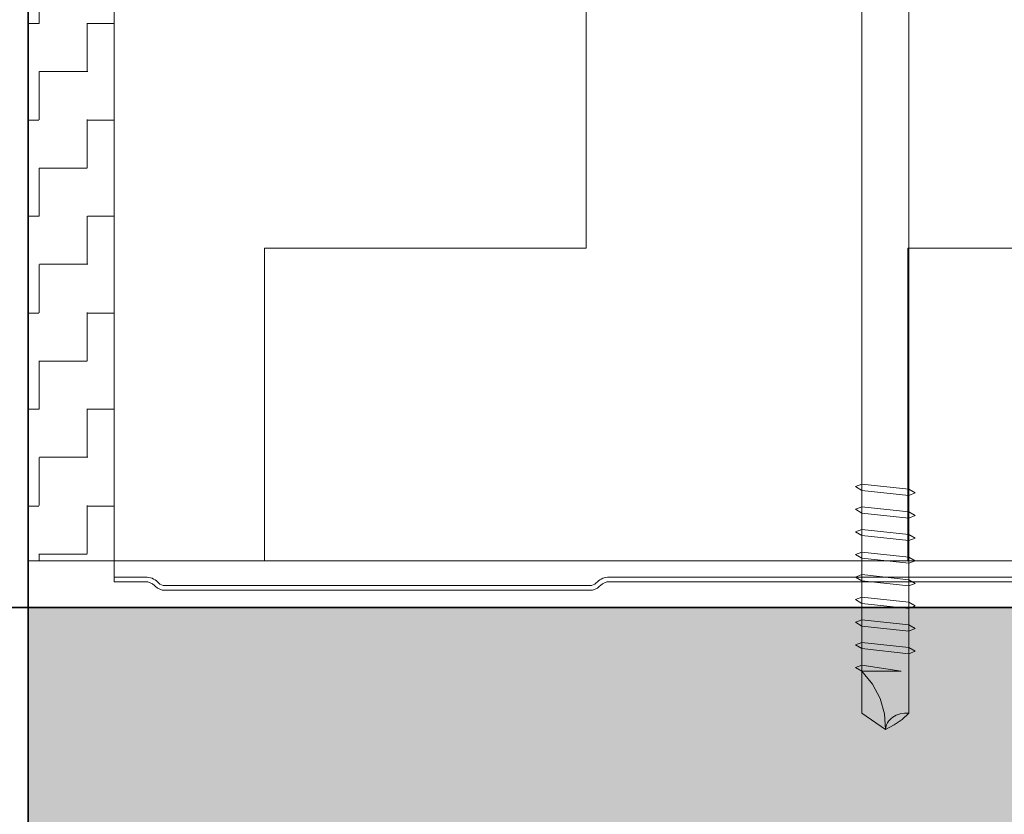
# Model space of a CAD drawing. Header units: metres. Extents: x 1314 to 1415, y -87 to -52.
# Tile 499 of 656: x 1400.7465 to 1400.8613, y -70.9785 to -70.8858. Entities that reach past the tile are written whole.
import ezdxf

# ---------------------------------------------------------------- set-up
doc = ezdxf.new("R2010")
doc.units = ezdxf.units.M
doc.header["$PDMODE"] = 65
doc.linetypes.add('AUSGEZOGEN', pattern=[0])
doc.linetypes.add('STRICHPUNKT2_S5', pattern=[0.49999999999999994, 0.35, -0.05, 0.05, -0.05])
doc.layers.add('XR$9$_42143', color=7, linetype='Continuous')
doc.layers.add('XR$9$_42154', color=7, linetype='Continuous')
for name, color, linetype, lineweight in [('XR$9$Achsen', 4, 'AUSGEZOGEN', 13), ('XR$9$Maßlinie 1_50', 7, 'AUSGEZOGEN', 25), ('XR$9$Muster', 4, 'AUSGEZOGEN', 13), ('XR$9$Möblierung', 4, 'AUSGEZOGEN', 13), ('XR$9$Wand Mauerwerk nt', 7, 'AUSGEZOGEN', 25), ('XR$9$Wand Mauerwerk tr_1', 42, 'AUSGEZOGEN', 18)]:
    doc.layers.add(name, color=color, linetype=linetype, lineweight=lineweight)
doc.styles.add('ARIAL', font='arial.ttf')
doc.dimstyles.new('DIMSTYLE_28', dxfattribs={"dimtxt": 0.04, "dimasz": 0.03, "dimexe": 0, "dimexo": 1e-06, "dimgap": 0.02, "dimtad": 2, "dimdec": 1, "dimlfac": 100, "dimrnd": 0.5, "dimzin": 4, "dimdsep": 46, "dimtxsty": 'ARIAL', "dimblk1": 'ALL_ML_KREIS', "dimblk2": 'ALL_ML_KREIS', "dimsah": 1, "dimcen": 0, "dimse1": 1, "dimse2": 1, "dimclrd": 7, "dimclre": 7, "dimclrt": 7, "dimadec": 0, "dimazin": 0, "dimtfac": 1, "dimtdec": 0, "dimtix": 1, "dimtmove": 2, "dimatfit": 3, "dimfxl": 0, "dimtzin": 0, "dimlwd": 0, "dimlwe": 25, "dimarcsym": 0})

# ---------------------------------------------------------------- blocks, each defined once
blk = doc.blocks.new('COMPLEXOBJECT_78')
at = {"linetype": 'AUSGEZOGEN', "lineweight": 35, "transparency": 33554687}
h = blk.add_hatch(color=7, dxfattribs=at)
h.set_gradient(color2=(0, 0, 0), one_color=1)
h.paths.add_polyline_path([(1400.838627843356, -70.80241521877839), (1400.838627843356, -70.80432811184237), (1400.856228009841, -70.80241521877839)], flags=0)
h = blk.add_hatch(color=7, dxfattribs=at)
h.set_gradient(color2=(0, 0, 0), one_color=1)
h.paths.add_polyline_path([(1400.838627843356, -70.80432811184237), (1400.856228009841, -70.80432811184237), (1400.856228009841, -70.80241521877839)], flags=0)
at = {"color": 7, "linetype": 'AUSGEZOGEN', "lineweight": 13, "transparency": 33554687}
for p, q in [((1400.841927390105, -70.79715024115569), (1400.841927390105, -70.80145748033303)), ((1400.847430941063, -70.79715024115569), (1400.841927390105, -70.79715024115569)), ((1400.844404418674, -70.79715024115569), (1400.844404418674, -70.80145748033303)), ((1400.852927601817, -70.79715024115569), (1400.847430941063, -70.79715024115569)), ((1400.85045401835, -70.79715024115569), (1400.85045401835, -70.80145748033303)), ((1400.852927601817, -70.80145748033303), (1400.852927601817, -70.79715024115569)), ((1400.838629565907, -70.80241349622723), (1400.841927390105, -70.80145748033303)), ((1400.841927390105, -70.80145748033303), (1400.852927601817, -70.80145748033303)), ((1400.856229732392, -70.80241349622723), (1400.852927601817, -70.80145748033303)), ((1400.838629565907, -70.80432897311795), (1400.838629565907, -70.80241349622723)), ((1400.838629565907, -70.80241349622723), (1400.856229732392, -70.80241349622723)), ((1400.856229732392, -70.80241349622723), (1400.856229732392, -70.80432897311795)), ((1400.856229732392, -70.80432897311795), (1400.838629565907, -70.80432897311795)), ((1400.844679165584, -70.80432897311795), (1400.844679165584, -70.80546844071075)), ((1400.85017927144, -70.80606142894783), (1400.85017927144, -70.80432897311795)), ((1400.844679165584, -70.80546844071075), (1400.843963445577, -70.80575438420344)), ((1400.85017927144, -70.80606142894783), (1400.844679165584, -70.80546844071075)), ((1400.843963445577, -70.80575438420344), (1400.844679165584, -70.80619535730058)), ((1400.844679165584, -70.80619191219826), (1400.844679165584, -70.80810394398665)), ((1400.844679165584, -70.80619535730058), (1400.85017927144, -70.80677757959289)), ((1400.850894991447, -70.80649163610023), (1400.85017927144, -70.80606142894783)), ((1400.85017927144, -70.80677757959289), (1400.850894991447, -70.80649163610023)), ((1400.85017927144, -70.8086930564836), (1400.85017927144, -70.80677757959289)), ((1400.844679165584, -70.80810394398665), (1400.843963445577, -70.80838945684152)), ((1400.843963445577, -70.80838945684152), (1400.844679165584, -70.80883042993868)), ((1400.85017927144, -70.80869650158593), (1400.844679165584, -70.80810394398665)), ((1400.844679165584, -70.80882698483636), (1400.844679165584, -70.81074246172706)), ((1400.844679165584, -70.80883042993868), (1400.85017927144, -70.80941609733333)), ((1400.850894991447, -70.80912670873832), (1400.85017927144, -70.80869650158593)), ((1400.85017927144, -70.80941609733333), (1400.850894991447, -70.80912670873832)), ((1400.85017927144, -70.81132812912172), (1400.85017927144, -70.80941609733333)), ((1400.844679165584, -70.81074246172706), (1400.843963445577, -70.81102840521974)), ((1400.843963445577, -70.81102840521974), (1400.844679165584, -70.81146937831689)), ((1400.85017927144, -70.81133544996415), (1400.844679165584, -70.81074246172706)), ((1400.844679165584, -70.81146593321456), (1400.844679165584, -70.81337796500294)), ((1400.844679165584, -70.81146937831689), (1400.85017927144, -70.81205160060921)), ((1400.850894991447, -70.81176565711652), (1400.85017927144, -70.81133544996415)), ((1400.85017927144, -70.81205160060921), (1400.850894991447, -70.81176565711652)), ((1400.85017927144, -70.81396707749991), (1400.85017927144, -70.81205160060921)), ((1400.844679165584, -70.81337796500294), (1400.843963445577, -70.81366347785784)), ((1400.85017927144, -70.81397052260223), (1400.844679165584, -70.81337796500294)), ((1400.843963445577, -70.81366347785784), (1400.844679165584, -70.81410445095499)), ((1400.844679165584, -70.81410100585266), (1400.844679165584, -70.81601648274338)), ((1400.844679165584, -70.81410445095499), (1400.85017927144, -70.81469011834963)), ((1400.850894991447, -70.81440116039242), (1400.85017927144, -70.81397052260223)), ((1400.85017927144, -70.81469011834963), (1400.850894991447, -70.81440116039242)), ((1400.85017927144, -70.96668501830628), (1400.85017927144, -70.81469011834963)), ((1400.844679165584, -70.81601648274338), (1400.843963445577, -70.81629898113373)), ((1400.843963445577, -70.81629898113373), (1400.844679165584, -70.81673995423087)), ((1400.849255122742, -70.81673995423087), (1400.844679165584, -70.81601648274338)), ((1400.844679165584, -70.81673995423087), (1400.844679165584, -70.96668501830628)), ((1400.844679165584, -70.81673995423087), (1400.849255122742, -70.81673995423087)), ((1400.844679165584, -70.93999021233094), (1400.843963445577, -70.94027572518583)), ((1400.843963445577, -70.94027572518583), (1400.844679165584, -70.94071669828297)), ((1400.85017927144, -70.94058276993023), (1400.844679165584, -70.93999021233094)), ((1400.844679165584, -70.94071325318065), (1400.844679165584, -70.94262528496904)), ((1400.844679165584, -70.94071669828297), (1400.85017927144, -70.9413023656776)), ((1400.850894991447, -70.94101297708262), (1400.85017927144, -70.94058276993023)), ((1400.85017927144, -70.9413023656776), (1400.850894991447, -70.94101297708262)), ((1400.85017927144, -70.94321439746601), (1400.85017927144, -70.9413023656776)), ((1400.844679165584, -70.94262528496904), (1400.843963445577, -70.94291467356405)), ((1400.843963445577, -70.94291467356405), (1400.844679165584, -70.94335564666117)), ((1400.85017927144, -70.94322171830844), (1400.844679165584, -70.94262528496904)), ((1400.844679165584, -70.94334875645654), (1400.844679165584, -70.94526423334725)), ((1400.844679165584, -70.94335564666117), (1400.85017927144, -70.94393786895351)), ((1400.850894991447, -70.94365192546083), (1400.85017927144, -70.94322171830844)), ((1400.85017927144, -70.94393786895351), (1400.850894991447, -70.94365192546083)), ((1400.85017927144, -70.94585334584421), (1400.85017927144, -70.94393786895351)), ((1400.844679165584, -70.94526423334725), (1400.843963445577, -70.94554974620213)), ((1400.843963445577, -70.94554974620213), (1400.844679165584, -70.94599071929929)), ((1400.85017927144, -70.94585679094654), (1400.844679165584, -70.94526423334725)), ((1400.844679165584, -70.94598727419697), (1400.844679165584, -70.94790275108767)), ((1400.844679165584, -70.94599071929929), (1400.85017927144, -70.9465729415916)), ((1400.850894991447, -70.94628699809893), (1400.85017927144, -70.94585679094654)), ((1400.85017927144, -70.9465729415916), (1400.850894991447, -70.94628699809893)), ((1400.85017927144, -70.94848841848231), (1400.85017927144, -70.9465729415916)), ((1400.844679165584, -70.94790275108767), (1400.843963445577, -70.94818869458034)), ((1400.85017927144, -70.94849573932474), (1400.844679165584, -70.94790275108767)), ((1400.843963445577, -70.94818869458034), (1400.844679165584, -70.9486296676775)), ((1400.844679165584, -70.9486296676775), (1400.85017927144, -70.94921188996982)), ((1400.850894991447, -70.94892594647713), (1400.85017927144, -70.94849573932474)), ((1400.85017927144, -70.94921188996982), (1400.850894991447, -70.94892594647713)), ((1400.844679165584, -70.95053825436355), (1400.843963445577, -70.95082376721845)), ((1400.843963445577, -70.95082376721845), (1400.844679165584, -70.9512647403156)), ((1400.85017927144, -70.95113081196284), (1400.844679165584, -70.95053825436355)), ((1400.844679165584, -70.95125785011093), (1400.844679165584, -70.95317332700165)), ((1400.844679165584, -70.9512647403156), (1400.85017927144, -70.9518469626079)), ((1400.850894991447, -70.95156101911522), (1400.85017927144, -70.95113081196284)), ((1400.85017927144, -70.9518469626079), (1400.850894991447, -70.95156101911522)), ((1400.85017927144, -70.95376243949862), (1400.85017927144, -70.9518469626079)), ((1400.844679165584, -70.95317332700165), (1400.843963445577, -70.95345927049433)), ((1400.843963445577, -70.95345927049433), (1400.844679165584, -70.95390024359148)), ((1400.85017927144, -70.95376588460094), (1400.844679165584, -70.95317332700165)), ((1400.844679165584, -70.95389679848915), (1400.844679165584, -70.95581227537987)), ((1400.844679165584, -70.95390024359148), (1400.85017927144, -70.95448591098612)), ((1400.850894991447, -70.95419652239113), (1400.85017927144, -70.95376588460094)), ((1400.85017927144, -70.95448591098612), (1400.850894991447, -70.95419652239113)), ((1400.85017927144, -70.95639794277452), (1400.85017927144, -70.95448591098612)), ((1400.844679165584, -70.95581227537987), (1400.843963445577, -70.95609778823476)), ((1400.85017927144, -70.95640483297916), (1400.844679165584, -70.95581227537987)), ((1400.843963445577, -70.95609778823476), (1400.844679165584, -70.95653876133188)), ((1400.844679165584, -70.95653531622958), (1400.844679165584, -70.95844734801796)), ((1400.844679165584, -70.95653876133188), (1400.85017927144, -70.95712098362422)), ((1400.850894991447, -70.95683547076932), (1400.85017927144, -70.95640483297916)), ((1400.85017927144, -70.95712098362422), (1400.850894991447, -70.95683547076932)), ((1400.85017927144, -70.95903646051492), (1400.85017927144, -70.95712098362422)), ((1400.844679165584, -70.95844734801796), (1400.843963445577, -70.95873673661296)), ((1400.843963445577, -70.95873673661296), (1400.844679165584, -70.9591742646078)), ((1400.85017927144, -70.95904033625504), (1400.844679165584, -70.95844734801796)), ((1400.844679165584, -70.95917081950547), (1400.844679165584, -70.96108629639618)), ((1400.844679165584, -70.9591742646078), (1400.85017927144, -70.95975993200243)), ((1400.850894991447, -70.95947398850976), (1400.85017927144, -70.95904033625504)), ((1400.85017927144, -70.95975993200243), (1400.850894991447, -70.95947398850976)), ((1400.844679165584, -70.96108629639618), (1400.843963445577, -70.96137180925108)), ((1400.843963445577, -70.96137180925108), (1400.844679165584, -70.96180933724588)), ((1400.849255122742, -70.96180933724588), (1400.844679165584, -70.96108629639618)), ((1400.844679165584, -70.96180933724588), (1400.849255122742, -70.96180933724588)), ((1400.845924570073, -70.9633122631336), (1400.844679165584, -70.9618127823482)), ((1400.846824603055, -70.9649913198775), (1400.845924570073, -70.9633122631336)), ((1400.847328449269, -70.96676942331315), (1400.846824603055, -70.9649913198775)), ((1400.844679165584, -70.96668501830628), (1400.847430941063, -70.96860049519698)), ((1400.847430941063, -70.96860049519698), (1400.847328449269, -70.96676942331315)), ((1400.84794598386, -70.96746447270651), (1400.847801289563, -70.96763026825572)), ((1400.848112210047, -70.96730944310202), (1400.84794598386, -70.96746447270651)), ((1400.848295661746, -70.96716819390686), (1400.848112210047, -70.96730944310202)), ((1400.848492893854, -70.96704115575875), (1400.848295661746, -70.96716819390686)), ((1400.848447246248, -70.9680781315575), (1400.849371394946, -70.96743605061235)), ((1400.848708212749, -70.96693177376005), (1400.848492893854, -70.96704115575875)), ((1400.849174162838, -70.96676942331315), (1400.848708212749, -70.96693177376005)), ((1400.849671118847, -70.9666884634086), (1400.849174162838, -70.96676942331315)), ((1400.849371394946, -70.96743605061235), (1400.85017927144, -70.96668501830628)), ((1400.85017927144, -70.96668501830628), (1400.849671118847, -70.9666884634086)), ((1400.847430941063, -70.96860049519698), (1400.848447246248, -70.9680781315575)), ((1400.847469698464, -70.96832531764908), (1400.847430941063, -70.96860049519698)), ((1400.847550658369, -70.9680604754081), (1400.847469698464, -70.96832531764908)), ((1400.847678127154, -70.96781027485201), (1400.847550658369, -70.9680604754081)), ((1400.847801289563, -70.96763026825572), (1400.847678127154, -70.96781027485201))]:
    blk.add_line(p, q, dxfattribs=at)
blk = doc.blocks.new('ALL_ML_KREIS')
at = {"color": 0, "linetype": 'ByBlock', "lineweight": -2}
for p, q in [((0, -0.5), (0, 0.5)), ((-1, 0), (0.5, 0))]:
    blk.add_line(p, q, dxfattribs=at)
blk.add_circle((0, 0), 0.15, dxfattribs=at)
blk = doc.blocks.new('*D637')
at = {"layer": 'DEFPOINTS', "color": 7, "linetype": 'AUSGEZOGEN', "lineweight": 25, "transparency": 33554687}
for p in [(1400.853245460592, -70.95436920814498), (1400.480862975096, -71.35436920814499), (1400.938092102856, -71.35436920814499)]:
    blk.add_point(p, dxfattribs=at)
at = {"layer": 'XR$9$Maßlinie 1_50', "color": 7, "linetype": 'AUSGEZOGEN', "lineweight": -2, "transparency": 33554687}
blk.add_line((1400.480862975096, -71.35436920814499), (1400.480862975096, -70.95436920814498), dxfattribs=at)
at = {"layer": 'XR$9$Maßlinie 1_50', "color": 7, "linetype": 'AUSGEZOGEN', "lineweight": 25, "transparency": 33554687, "xscale": 0.03, "yscale": 0.03, "zscale": 0.03}
for p, rotation in [((1400.480862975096, -70.95436920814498), 90), ((1400.480862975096, -71.35436920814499), 270)]:
    blk.add_blockref('ALL_ML_KREIS', p, dxfattribs=dict(at, rotation=rotation))
at = {"layer": 'XR$9$Maßlinie 1_50', "color": 7, "linetype": 'AUSGEZOGEN', "lineweight": 25, "transparency": 33554687, "insert": (1400.450180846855, -71.15610999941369), "char_height": 0.04, "width": 0.16, "attachment_point": 5, "rotation": 90, "style": 'ARIAL'}
blk.add_mtext('\\A1;{\\A1;{40\\H0.026400;\\S^ ;}}', dxfattribs=at)
blk = doc.blocks.new('*D638')
at = {"layer": 'DEFPOINTS', "color": 7, "linetype": 'AUSGEZOGEN', "lineweight": 25, "transparency": 33554687}
for p in [(1400.769759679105, -70.80436920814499), (1400.480862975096, -70.95436920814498), (1400.853245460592, -70.95436920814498)]:
    blk.add_point(p, dxfattribs=at)
at = {"layer": 'XR$9$Maßlinie 1_50', "color": 7, "linetype": 'AUSGEZOGEN', "lineweight": -2, "transparency": 33554687}
blk.add_line((1400.480862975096, -70.95436920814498), (1400.480862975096, -70.80436920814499), dxfattribs=at)
at = {"layer": 'XR$9$Maßlinie 1_50', "color": 7, "linetype": 'AUSGEZOGEN', "lineweight": 25, "transparency": 33554687, "xscale": 0.03, "yscale": 0.03, "zscale": 0.03}
for p, rotation in [((1400.480862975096, -70.80436920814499), 90), ((1400.480862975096, -70.95436920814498), 270)]:
    blk.add_blockref('ALL_ML_KREIS', p, dxfattribs=dict(at, rotation=rotation))
at = {"layer": 'XR$9$Maßlinie 1_50', "color": 7, "linetype": 'AUSGEZOGEN', "lineweight": 25, "transparency": 33554687, "insert": (1400.450180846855, -70.88132828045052), "char_height": 0.04, "width": 0.16, "attachment_point": 5, "rotation": 90, "style": 'ARIAL'}
blk.add_mtext('\\A1;{\\A1;{15\\H0.026400;\\S^ ;}}', dxfattribs=at)
blk = doc.blocks.new('*D647')
at = {"layer": 'DEFPOINTS', "color": 7, "linetype": 'AUSGEZOGEN', "lineweight": 25, "transparency": 33554687}
for p in [(1400.597467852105, -70.68769531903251), (1400.747467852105, -70.8075176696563), (1400.597467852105, -71.15848585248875)]:
    blk.add_point(p, dxfattribs=at)
at = {"layer": 'XR$9$Maßlinie 1_50', "color": 7, "linetype": 'AUSGEZOGEN', "lineweight": -2, "transparency": 33554687}
blk.add_line((1400.597467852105, -70.68769531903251), (1400.747467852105, -70.68769531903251), dxfattribs=at)
at = {"layer": 'XR$9$Maßlinie 1_50', "color": 7, "linetype": 'AUSGEZOGEN', "lineweight": 25, "transparency": 33554687, "xscale": 0.03, "yscale": 0.03, "zscale": 0.03, "rotation": 180}
blk.add_blockref('ALL_ML_KREIS', (1400.597467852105, -70.68769531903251), dxfattribs=at)
at = {"layer": 'XR$9$Maßlinie 1_50', "color": 7, "linetype": 'AUSGEZOGEN', "lineweight": 25, "transparency": 33554687, "xscale": 0.03, "yscale": 0.03, "zscale": 0.03}
blk.add_blockref('ALL_ML_KREIS', (1400.747467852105, -70.68769531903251), dxfattribs=at)
at = {"layer": 'XR$9$Maßlinie 1_50', "color": 7, "linetype": 'AUSGEZOGEN', "lineweight": 25, "transparency": 33554687, "insert": (1400.670508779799, -70.65701319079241), "char_height": 0.04, "width": 0.16, "attachment_point": 5, "style": 'ARIAL'}
blk.add_mtext('\\A1;{\\A1;{15\\H0.026400;\\S^ ;}}', dxfattribs=at)
blk = doc.blocks.new('*D649')
at = {"layer": 'DEFPOINTS', "color": 7, "linetype": 'AUSGEZOGEN', "lineweight": 25, "transparency": 33554687}
for p in [(1400.757468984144, -70.68769531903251), (1400.757468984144, -70.8075176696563), (1401.696456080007, -70.95436920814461)]:
    blk.add_point(p, dxfattribs=at)
at = {"layer": 'XR$9$Maßlinie 1_50', "color": 7, "linetype": 'AUSGEZOGEN', "lineweight": -2, "transparency": 33554687}
blk.add_line((1400.757468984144, -70.68769531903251), (1401.696456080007, -70.68769531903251), dxfattribs=at)
at = {"layer": 'XR$9$Maßlinie 1_50', "color": 7, "linetype": 'AUSGEZOGEN', "lineweight": 25, "transparency": 33554687, "xscale": 0.03, "yscale": 0.03, "zscale": 0.03, "rotation": 180}
blk.add_blockref('ALL_ML_KREIS', (1400.757468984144, -70.68769531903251), dxfattribs=at)
at = {"layer": 'XR$9$Maßlinie 1_50', "color": 7, "linetype": 'AUSGEZOGEN', "lineweight": 25, "transparency": 33554687, "xscale": 0.03, "yscale": 0.03, "zscale": 0.03}
blk.add_blockref('ALL_ML_KREIS', (1401.696456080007, -70.68769531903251), dxfattribs=at)
at = {"layer": 'XR$9$Maßlinie 1_50', "color": 7, "linetype": 'AUSGEZOGEN', "lineweight": 25, "transparency": 33554687, "insert": (1401.225235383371, -70.65701319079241), "char_height": 0.04, "width": 0.16, "attachment_point": 5, "style": 'ARIAL'}
blk.add_mtext('\\A1;{\\A1;{94\\H0.026400;\\S^ ;}}', dxfattribs=at)
blk = doc.blocks.new('*D659')
at = {"layer": 'DEFPOINTS', "color": 7, "linetype": 'AUSGEZOGEN', "lineweight": 25, "transparency": 33554687}
for p in [(1400.747467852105, -70.95436920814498), (1400.694194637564, -71.12936877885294), (1400.742025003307, -71.12936877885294)]:
    blk.add_point(p, dxfattribs=at)
at = {"layer": 'XR$9$Maßlinie 1_50', "color": 7, "linetype": 'AUSGEZOGEN', "lineweight": -2, "transparency": 33554687}
blk.add_line((1400.694194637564, -71.12936877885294), (1400.694194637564, -70.95436920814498), dxfattribs=at)
at = {"layer": 'XR$9$Maßlinie 1_50', "color": 7, "linetype": 'AUSGEZOGEN', "lineweight": 25, "transparency": 33554687, "xscale": 0.03, "yscale": 0.03, "zscale": 0.03}
for p, rotation in [((1400.694194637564, -70.95436920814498), 90), ((1400.694194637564, -71.12936877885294), 270)]:
    blk.add_blockref('ALL_ML_KREIS', p, dxfattribs=dict(at, rotation=rotation))
at = {"layer": 'XR$9$Maßlinie 1_50', "color": 7, "linetype": 'AUSGEZOGEN', "lineweight": 25, "transparency": 33554687, "insert": (1400.664194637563, -71.02559887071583), "char_height": 0.04, "width": 0.16, "attachment_point": 5, "rotation": 90, "style": 'ARIAL'}
blk.add_mtext('\\A1;{\\A1;{17\\H0.026400;\\S5^ ;}}', dxfattribs=at)
blk = doc.blocks.new('*D660')
at = {"layer": 'DEFPOINTS', "color": 7, "linetype": 'AUSGEZOGEN', "lineweight": 25, "transparency": 33554687}
for p in [(1400.742025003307, -70.80440478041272), (1400.694194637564, -70.95436920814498), (1400.747467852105, -70.95436920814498)]:
    blk.add_point(p, dxfattribs=at)
at = {"layer": 'XR$9$Maßlinie 1_50', "color": 7, "linetype": 'AUSGEZOGEN', "lineweight": -2, "transparency": 33554687}
blk.add_line((1400.694194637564, -70.95436920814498), (1400.694194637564, -70.80440478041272), dxfattribs=at)
at = {"layer": 'XR$9$Maßlinie 1_50', "color": 7, "linetype": 'AUSGEZOGEN', "lineweight": 25, "transparency": 33554687, "xscale": 0.03, "yscale": 0.03, "zscale": 0.03}
for p, rotation in [((1400.694194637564, -70.80440478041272), 90), ((1400.694194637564, -70.95436920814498), 270)]:
    blk.add_blockref('ALL_ML_KREIS', p, dxfattribs=dict(at, rotation=rotation))
at = {"layer": 'XR$9$Maßlinie 1_50', "color": 7, "linetype": 'AUSGEZOGEN', "lineweight": 25, "transparency": 33554687, "insert": (1400.663512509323, -70.88134606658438), "char_height": 0.04, "width": 0.16, "attachment_point": 5, "rotation": 90, "style": 'ARIAL'}
blk.add_mtext('\\A1;{\\A1;{15\\H0.026400;\\S^ ;}}', dxfattribs=at)

msp = doc.modelspace()

# ---------------------------------------------------------------- hatches: boundary and pattern name
at = {"layer": 'XR$9$Muster', "linetype": 'AUSGEZOGEN', "lineweight": 13, "transparency": 33554687}
h = msp.add_hatch(dxfattribs=at)
h.set_pattern_fill('MUSTER', color=4, scale=0.005625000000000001, angle=90.00000000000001, style=0, pattern_type=2)
h.set_pattern_definition([(90.00000000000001, (-0.01125, 0.01125), (-0.005625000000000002, 0.005625), [0.005625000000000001, -0.005625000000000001]), (180, (-0.01125, 0.01125), (-0.005625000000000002, -0.005625), [0.005625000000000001, -0.005625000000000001])])
h.paths.add_polyline_path([(1400.747467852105, -70.94892635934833), (1400.757468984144, -70.94892635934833), (1400.757468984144, -70.8075176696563), (1400.747467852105, -70.8075176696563)], flags=0)
h = msp.add_hatch(dxfattribs=at)
h.set_pattern_fill('MUSTER', color=4, scale=0.0375, angle=90.00000000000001, style=0, pattern_type=2)
h.set_pattern_definition([(90.00000000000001, (-0.07500000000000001, 0.07499999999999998), (-0.03750000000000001, 0.03749999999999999), [0.0375, -0.0375]), (180, (-0.07500000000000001, 0.07499999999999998), (-0.03750000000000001, -0.03749999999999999), [0.0375, -0.0375])])
h.paths.add_polyline_path([(1401.76894793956, -70.8075176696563), (1400.757468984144, -70.8075176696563), (1400.757468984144, -70.94892635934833), (1401.76894793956, -70.94892635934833)], flags=0)
at = {"layer": 'XR$9$Möblierung', "linetype": 'AUSGEZOGEN', "lineweight": 13, "transparency": 33554687}
msp.add_hatch(color=8, dxfattribs=at).paths.add_polyline_path([(1401.622331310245, -71.04994107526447), (1401.622556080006, -71.05007693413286), (1401.622556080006, -71.05035982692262), (1401.674756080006, -71.05035982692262), (1401.674756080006, -71.04911920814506), (1401.675939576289, -71.0482004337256), (1401.676972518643, -71.04711515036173), (1401.677831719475, -71.04588772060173), (1401.678956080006, -71.04362266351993), (1401.678956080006, -71.03936920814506), (1401.679151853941, -71.03813314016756), (1401.679720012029, -71.0370180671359), (1401.680604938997, -71.03613314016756), (1401.681720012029, -71.03556498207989), (1401.682956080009, -71.03536920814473), (1401.692456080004, -71.03536920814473), (1401.693692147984, -71.03556498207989), (1401.694807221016, -71.03613314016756), (1401.695692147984, -71.0370180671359), (1401.696260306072, -71.03813314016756), (1401.696456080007, -71.03936920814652), (1401.696456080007, -70.95436920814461), (1401.236961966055, -70.95436920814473), (1401.230961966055, -70.9543692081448), (1401.212961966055, -70.95436920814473), (1401.206961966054, -70.9543692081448), (1400.747467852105, -70.95436920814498), (1400.747467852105, -71.0843692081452), (1400.747663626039, -71.08313314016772), (1400.748231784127, -71.08201806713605), (1400.749116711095, -71.08113314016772), (1400.750231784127, -71.08056498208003), (1400.751467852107, -71.08036920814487), (1400.760967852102, -71.08036920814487), (1400.762203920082, -71.08056498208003), (1400.763318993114, -71.08113314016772), (1400.764203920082, -71.08201806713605), (1400.76477207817, -71.08313314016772), (1400.764967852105, -71.0843692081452), (1400.764967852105, -71.08862266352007), (1400.766092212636, -71.09088772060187), (1400.766951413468, -71.09211515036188), (1400.767984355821, -71.09320043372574), (1400.769167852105, -71.0941192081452), (1400.769167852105, -71.09536920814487), (1400.821367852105, -71.09536920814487), (1400.821367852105, -71.095076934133), (1400.821592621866, -71.09494107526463), (1400.823467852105, -71.09136920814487), (1400.823467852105, -71.09064211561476), (1400.825367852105, -71.09064211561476), (1400.825367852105, -71.10809630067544), (1400.823467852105, -71.10809630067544), (1400.823467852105, -71.10736920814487), (1400.821592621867, -71.10379734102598), (1400.821367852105, -71.10366148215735), (1400.821367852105, -71.10336920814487), (1400.769167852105, -71.10336920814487), (1400.769167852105, -71.10461920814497), (1400.767984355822, -71.10553798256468), (1400.766951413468, -71.10662326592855), (1400.766092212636, -71.10785069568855), (1400.764967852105, -71.11011575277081), (1400.764967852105, -71.11436920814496), (1400.76477207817, -71.11560527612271), (1400.764203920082, -71.11672034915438), (1400.763318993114, -71.1176052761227), (1400.762203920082, -71.11817343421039), (1400.760967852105, -71.11836920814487), (1400.751467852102, -71.11836920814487), (1400.750231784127, -71.11817343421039), (1400.749116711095, -71.1176052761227), (1400.748231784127, -71.11672034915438), (1400.747663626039, -71.11560527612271), (1400.747467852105, -71.11436920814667), (1400.747467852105, -71.19436920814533), (1400.747663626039, -71.19313314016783), (1400.748231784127, -71.19201806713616), (1400.749116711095, -71.19113314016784), (1400.750231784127, -71.19056498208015), (1400.751467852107, -71.19036920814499), (1400.760967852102, -71.19036920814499), (1400.762203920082, -71.19056498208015), (1400.763318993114, -71.19113314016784), (1400.764203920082, -71.19201806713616), (1400.76477207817, -71.19313314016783), (1400.764967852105, -71.19436920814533), (1400.764967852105, -71.1986226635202), (1400.766092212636, -71.20088772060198), (1400.766951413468, -71.20211515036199), (1400.767984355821, -71.20320043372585), (1400.769167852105, -71.20411920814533), (1400.769167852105, -71.20536920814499), (1400.821367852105, -71.20536920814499), (1400.821367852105, -71.20507693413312), (1400.821592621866, -71.20494107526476), (1400.823467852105, -71.20136920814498), (1400.823467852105, -71.20064211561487), (1400.825367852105, -71.20064211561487), (1400.825367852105, -71.21809630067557), (1400.823467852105, -71.21809630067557), (1400.823467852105, -71.21736920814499), (1400.821592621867, -71.2137973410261), (1400.821367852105, -71.21366148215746), (1400.821367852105, -71.21336920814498), (1400.769167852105, -71.21336920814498), (1400.769167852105, -71.21461920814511), (1400.767984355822, -71.2155379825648), (1400.766951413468, -71.21662326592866), (1400.766092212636, -71.21785069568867), (1400.764967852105, -71.22011575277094), (1400.764967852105, -71.2243692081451), (1400.76477207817, -71.22560527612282), (1400.764203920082, -71.22672034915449), (1400.763318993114, -71.22760527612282), (1400.762203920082, -71.2281734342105), (1400.760967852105, -71.22836920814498), (1400.751467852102, -71.22836920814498), (1400.750231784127, -71.2281734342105), (1400.749116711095, -71.22760527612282), (1400.748231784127, -71.22672034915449), (1400.747663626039, -71.22560527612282), (1400.747467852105, -71.22436920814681), (1400.747467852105, -71.35436920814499), (1401.696456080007, -71.35436920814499), (1401.696456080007, -71.28936920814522), (1401.696260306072, -71.29060527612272), (1401.695692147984, -71.29172034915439), (1401.694807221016, -71.29260527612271), (1401.693692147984, -71.2931734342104), (1401.692456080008, -71.29336920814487), (1401.682956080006, -71.29336920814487), (1401.681720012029, -71.2931734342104), (1401.680604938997, -71.29260527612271), (1401.679720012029, -71.29172034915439), (1401.679151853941, -71.29060527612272), (1401.678956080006, -71.28936920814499), (1401.678956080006, -71.28511575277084), (1401.677831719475, -71.28285069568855), (1401.676972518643, -71.28162326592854), (1401.675939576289, -71.28053798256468), (1401.674756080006, -71.27961920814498), (1401.674756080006, -71.27836920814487), (1401.622556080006, -71.27836920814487), (1401.622556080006, -71.27866148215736), (1401.622331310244, -71.27879734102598), (1401.620456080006, -71.28236920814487), (1401.620456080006, -71.28309630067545), (1401.618556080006, -71.28309630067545), (1401.618556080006, -71.26564211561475), (1401.620456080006, -71.26564211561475), (1401.620456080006, -71.26636920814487), (1401.622331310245, -71.26994107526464), (1401.622556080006, -71.27007693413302), (1401.622556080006, -71.27036920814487), (1401.674756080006, -71.27036920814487), (1401.674756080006, -71.26911920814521), (1401.675939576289, -71.26820043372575), (1401.676972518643, -71.26711515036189), (1401.677831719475, -71.26588772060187), (1401.678956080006, -71.26362266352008), (1401.678956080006, -71.25936920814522), (1401.679151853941, -71.25813314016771), (1401.679720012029, -71.25701806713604), (1401.680604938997, -71.25613314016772), (1401.681720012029, -71.25556498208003), (1401.682956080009, -71.25536920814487), (1401.692456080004, -71.25536920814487), (1401.693692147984, -71.25556498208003), (1401.694807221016, -71.25613314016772), (1401.695692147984, -71.25701806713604), (1401.696260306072, -71.25813314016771), (1401.696456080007, -71.2593692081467), (1401.696456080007, -71.06936920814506), (1401.696260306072, -71.07060527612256), (1401.695692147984, -71.07172034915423), (1401.694807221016, -71.07260527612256), (1401.693692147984, -71.07317343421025), (1401.692456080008, -71.07336920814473), (1401.682956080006, -71.07336920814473), (1401.681720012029, -71.07317343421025), (1401.680604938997, -71.07260527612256), (1401.679720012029, -71.07172034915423), (1401.679151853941, -71.07060527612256), (1401.678956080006, -71.06936920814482), (1401.678956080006, -71.06511575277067), (1401.677831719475, -71.06285069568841), (1401.676972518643, -71.0616232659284), (1401.675939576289, -71.06053798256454), (1401.674756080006, -71.05961920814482), (1401.674756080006, -71.05836920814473), (1401.622556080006, -71.05836920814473), (1401.622556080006, -71.0586614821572), (1401.622331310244, -71.05879734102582), (1401.620456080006, -71.06236920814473), (1401.620456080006, -71.0630963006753), (1401.618556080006, -71.0630963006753), (1401.618556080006, -71.04564211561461), (1401.620456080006, -71.04564211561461), (1401.620456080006, -71.04636920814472)])

# ---------------------------------------------------------------- linework, layer by layer
at = {"color": 7, "linetype": 'AUSGEZOGEN', "lineweight": 35, "transparency": 33554687}
msp.add_lwpolyline([(1400.747467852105, -70.95436920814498), (1401.696456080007, -70.95436920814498), (1401.696456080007, -71.35436920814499), (1400.747467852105, -71.35436920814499), (1400.747467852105, -70.95436920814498)], close=True, dxfattribs=at)
at = {"layer": 'XR$9$_42143', "color": 30, "linetype": 'AUSGEZOGEN', "lineweight": 13, "transparency": 33554687}
for p, q in [((1400.757468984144, -70.95136920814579), (1400.761146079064, -70.95136920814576)), ((1400.815229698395, -70.95136920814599), (1400.864910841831, -70.95136920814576)), ((1400.762171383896, -70.95179390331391), (1400.762278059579, -70.9519005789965)), ((1400.762666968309, -70.95151167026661), (1400.762560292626, -70.95140499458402)), ((1400.762666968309, -70.95151167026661), (1400.762560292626, -70.95140499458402)), ((1400.81296634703, -70.9518192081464), (1400.76340943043, -70.95181920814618)), ((1400.76340943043, -70.952369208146), (1400.81296634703, -70.95236920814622)), ((1400.813815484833, -70.95140499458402), (1400.81370880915, -70.95151167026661)), ((1400.81409771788, -70.9519005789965), (1400.814204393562, -70.95179390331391))]:
    msp.add_line(p, q, dxfattribs=at)
for centre, radius, start, end in [((1400.761146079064, -70.95281920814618), 0.002, 45, 90), ((1400.761146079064, -70.95281920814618), 0.001450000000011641, 44.99999999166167, 90), ((1400.815229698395, -70.95281920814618), 0.002, 90, 135), ((1400.815229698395, -70.95281920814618), 0.001449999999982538, 90, 135.0000000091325), ((1400.76340943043, -70.95076920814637), 0.001600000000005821, 225.0000000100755, 270), ((1400.76340943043, -70.95076920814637), 0.001049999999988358, 224.9999999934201, 270), ((1400.81296634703, -70.95076920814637), 0.001050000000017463, 270, 315.0000000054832), ((1400.81296634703, -70.95076920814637), 0.001600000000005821, 270, 314.9999999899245)]:
    msp.add_arc(centre, radius, start, end, dxfattribs=at)
at = {"layer": 'XR$9$_42154', "color": 51, "linetype": 'AUSGEZOGEN', "lineweight": 13, "transparency": 33554687}
for p, q in [((1400.757468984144, -70.95136920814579), (1400.757468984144, -70.8075176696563)), ((1400.757468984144, -70.95081920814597), (1400.761146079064, -70.95081920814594)), ((1400.815229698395, -70.95081920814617), (1400.864910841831, -70.95081920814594)), ((1400.762560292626, -70.95140499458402), (1400.762666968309, -70.95151167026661)), ((1400.76340943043, -70.95181920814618), (1400.81296634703, -70.9518192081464)), ((1400.81370880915, -70.95151167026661), (1400.813815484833, -70.95140499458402))]:
    msp.add_line(p, q, dxfattribs=at)
for centre, radius, start, end in [((1400.761146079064, -70.95281920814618), 0.002, 45, 90), ((1400.815229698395, -70.95281920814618), 0.002, 90, 135), ((1400.76340943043, -70.95076920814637), 0.001049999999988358, 224.9999999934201, 270), ((1400.81296634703, -70.95076920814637), 0.001050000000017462, 270, 315.0000000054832)]:
    msp.add_arc(centre, radius, start, end, dxfattribs=at)
at = {"layer": 'XR$9$Achsen', "color": 4, "linetype": 'STRICHPUNKT2_S5', "lineweight": 35, "transparency": 33554687}
for p, q in [((1400.747467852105, -72.08036920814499), (1400.747467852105, -70.36153014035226)), ((1400.249312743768, -70.95436920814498), (1404.672956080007, -70.9543692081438))]:
    msp.add_line(p, q, dxfattribs=at)
at = {"layer": 'XR$9$Wand Mauerwerk nt', "color": 7, "linetype": 'AUSGEZOGEN', "lineweight": 13, "transparency": 33554687}
for p, q in [((1400.747467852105, -70.94892635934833), (1400.747467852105, -70.8075176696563)), ((1401.821456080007, -70.94892635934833), (1400.747467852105, -70.94892635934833))]:
    msp.add_line(p, q, dxfattribs=at)
at = {"layer": 'XR$9$Wand Mauerwerk tr_1', "color": 7, "linetype": 'AUSGEZOGEN', "lineweight": 25, "transparency": 33554687}
msp.add_line((1400.897467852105, -70.95436920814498), (1400.747467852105, -70.95436920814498), dxfattribs=at)

# ---------------------------------------------------------------- block references
at = {"color": 7, "linetype": 'AUSGEZOGEN', "lineweight": 13, "transparency": 33554687}
msp.add_blockref('COMPLEXOBJECT_78', (0, 0), dxfattribs=at)

# ---------------------------------------------------------------- dimensions: what is measured, and where the dimension line sits
at = {"layer": 'XR$9$Maßlinie 1_50', "color": 7, "linetype": 'AUSGEZOGEN', "lineweight": 25, "transparency": 33554687}
for base, p1, p2, picture, middle in [((1400.747467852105, -70.68769531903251), (1400.597467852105, -71.15848485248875), (1400.747467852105, -70.8075166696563), '*D647', (1400.670508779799, -70.65701319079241)), ((1401.696456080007, -70.68769531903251), (1400.757468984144, -70.8075166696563), (1401.696456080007, -70.9543682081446), '*D649', (1401.225235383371, -70.65701319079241))]:
    dim = msp.add_linear_dim(base=base, p1=p1, p2=p2, dimstyle='DIMSTYLE_28', override={"dimpost": '<>', "dimclrd": 7, "dimclre": 7, "dimclrt": 7, "dimlwd": 0, "dimlwe": 25}, dxfattribs=at)
    dim.commit()
    dim.dimension.update_dxf_attribs({"geometry": picture, "text_midpoint": middle, "dimtype": 160})
for base, p1, p2, picture, middle in [((1400.480862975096, -70.80436920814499), (1400.853244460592, -70.95436920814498), (1400.769758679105, -70.80436920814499), '*D638', (1400.450180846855, -70.88132828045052)), ((1400.694194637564, -70.80440478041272), (1400.747466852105, -70.95436920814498), (1400.742024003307, -70.80440478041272), '*D660', (1400.663512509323, -70.88134606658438)), ((1400.480862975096, -70.95436920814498), (1400.938091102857, -71.35436920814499), (1400.853244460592, -70.95436920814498), '*D637', (1400.450180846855, -71.15610999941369)), ((1400.694194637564, -70.95436920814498), (1400.742024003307, -71.12936877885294), (1400.747466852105, -70.95436920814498), '*D659', (1400.664194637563, -71.02559887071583))]:
    dim = msp.add_linear_dim(base=base, p1=p1, p2=p2, angle=90, dimstyle='DIMSTYLE_28', override={"dimpost": '<>', "dimclrd": 7, "dimclre": 7, "dimclrt": 7, "dimlwd": 0, "dimlwe": 25}, dxfattribs=at)
    dim.commit()
    dim.dimension.update_dxf_attribs({"geometry": picture, "text_midpoint": middle, "dimtype": 160})

doc.saveas('drawing.dxf')
